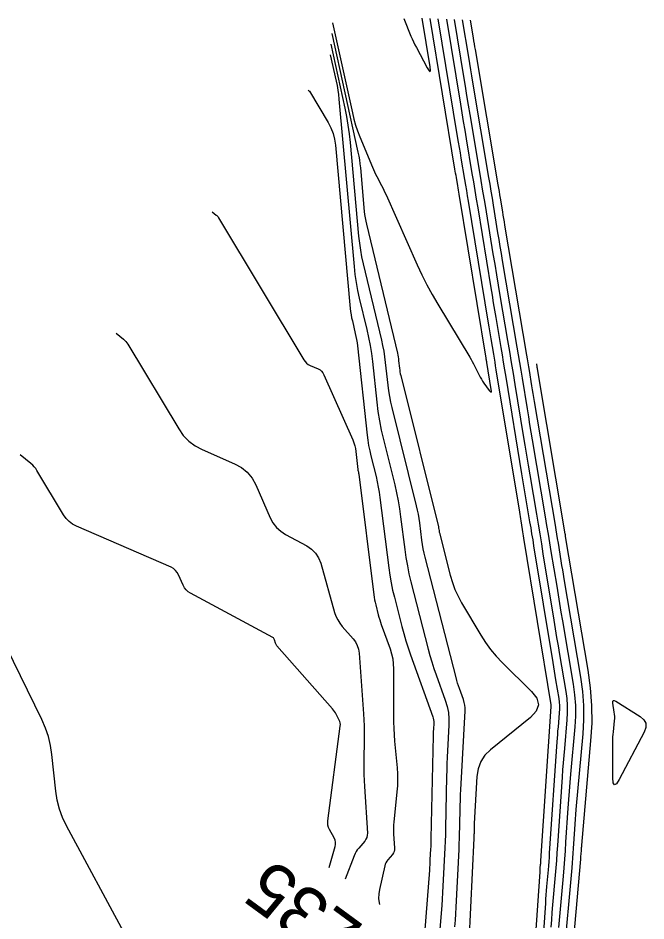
# Model space of a CAD drawing. Extents: x 658976 to 668721, y 639543 to 647196.
# Drawn here: x 663136.2 to 663208.6, y 642596.9 to 642701 of the extents above; entities that cross this region are included whole.
import ezdxf

# ---------------------------------------------------------------- set-up
doc = ezdxf.new("R2010")
doc.units = 0
for name, color, linetype in [('Ex_Contour Labels', 7, 'Continuous'), ('Ex_Major Contours', 7, 'Continuous'), ('Ex_Minor Contours', 7, 'Continuous')]:
    doc.layers.add(name, color=color, linetype=linetype)

msp = doc.modelspace()

# ---------------------------------------------------------------- linework, layer by layer
at = {"layer": 'Ex_Major Contours'}
for points in [[(663185.63, 642700.92), (663187.24, 642691.12), (663187.4, 642690.12), (663187.57, 642689.12), (663187.74, 642688.12), (663187.9, 642687.12), (663188.58, 642683.13), (663188.74, 642682.14), (663188.91, 642681.14), (663189.08, 642680.14), (663189.24, 642679.14), (663190.75, 642669.93), (663190.9, 642669.07), (663191.04, 642668.21), (663191.18, 642667.35), (663191.33, 642666.5), (663191.9, 642663.07), (663192.05, 642662.21), (663192.19, 642661.35), (663192.33, 642660.49), (663192.47, 642659.64), (663194.3, 642648.48), (663194.42, 642647.79), (663194.53, 642647.1), (663194.65, 642646.4), (663194.76, 642645.71), (663195.23, 642642.94), (663195.35, 642642.25), (663195.46, 642641.56), (663195.58, 642640.86), (663195.69, 642640.17), (663197.89, 642626.71), (663197.97, 642626.21), (663198.05, 642625.72), (663198.14, 642625.22), (663198.22, 642624.72), (663198.58, 642622.57), (663198.64, 642622.16), (663198.67, 642621.75), (663198.67, 642621.33), (663198.65, 642620.92), (663198.5, 642619.25), (663198.46, 642618.84), (663198.43, 642618.42), (663198.4, 642618), (663198.37, 642617.59), (663197.5, 642604.73), (663197.47, 642604.25), (663197.44, 642603.77), (663197.4, 642603.29), (663197.36, 642602.81), (663197.19, 642600.89), (663197.15, 642600.41), (663197.11, 642599.93), (663197.07, 642599.45), (663197.04, 642598.97), (663196.21, 642586.84)], [(663186.62, 642596.25), (663186.67, 642597), (663186.72, 642597.74), (663186.76, 642598.49), (663187.09, 642605.17), (663187.12, 642605.8), (663187.14, 642606.43), (663187.16, 642607.05), (663187.18, 642607.68), (663187.23, 642610.2), (663187.25, 642610.83), (663187.27, 642611.46), (663187.3, 642612.09), (663187.33, 642612.72), (663187.78, 642621.15), (663187.78, 642621.48), (663187.75, 642621.81), (663187.69, 642622.13), (663187.59, 642622.45), (663187.14, 642623.71), (663187.03, 642624.02), (663186.93, 642624.34), (663186.84, 642624.66), (663186.75, 642624.98), (663183.18, 642638.86), (663183.06, 642639.35), (663182.96, 642639.84), (663182.88, 642640.34), (663182.81, 642640.83), (663182.56, 642642.83), (663182.49, 642643.32), (663182.4, 642643.82), (663182.3, 642644.31), (663182.19, 642644.8), (663179.37, 642656.12), (663179.22, 642656.76), (663179.1, 642657.41), (663178.99, 642658.05), (663178.91, 642658.71), (663178.63, 642661.32), (663178.55, 642661.97), (663178.44, 642662.62), (663178.32, 642663.27), (663178.18, 642663.91), (663176.07, 642672.7), (663175.9, 642673.49), (663175.75, 642674.29), (663175.64, 642675.08), (663175.55, 642675.89), (663174.56, 642686.71), (663174.46, 642687.71), (663174.32, 642688.7), (663174.15, 642689.69), (663173.95, 642690.67), (663172.33, 642698.05)], [(663172.1, 642603.08), (663172.8, 642605.49), (663172.85, 642605.75), (663172.85, 642606.01), (663172.8, 642606.25), (663172.69, 642606.5), (663172.16, 642607.46), (663172.04, 642607.7), (663171.97, 642607.95), (663171.95, 642608.21), (663171.96, 642608.48), (663173.4, 642619.38), (663173.41, 642619.57), (663173.39, 642619.75), (663173.35, 642619.92), (663173.27, 642620.09), (663172.92, 642620.76), (663172.83, 642620.93), (663172.73, 642621.09), (663172.62, 642621.24), (663172.5, 642621.38), (663166.1, 642628.65), (663166.04, 642628.72), (663165.99, 642628.8), (663165.95, 642628.88), (663165.92, 642628.97), (663165.82, 642629.33), (663165.79, 642629.41), (663165.74, 642629.49), (663165.68, 642629.55), (663165.61, 642629.6), (663156.13, 642634.72), (663155.86, 642634.89), (663155.63, 642635.1), (663155.44, 642635.35), (663155.29, 642635.63), (663154.76, 642636.84), (663154.6, 642637.12), (663154.41, 642637.35), (663154.17, 642637.55), (663153.89, 642637.7), (663142.98, 642642.46), (663142.53, 642642.69), (663142.13, 642642.99), (663141.78, 642643.35), (663141.49, 642643.77), (663138.43, 642648.86), (663138.29, 642649.09), (663138.12, 642649.29), (663137.94, 642649.49), (663137.74, 642649.66), (663136.48, 642650.68)]]:
    msp.add_lwpolyline(points, dxfattribs=at)
msp.add_lwpolyline([(663205.04, 642620.25), (663205.04, 642620.51), (663205.03, 642620.76), (663204.99, 642621.01), (663204.83, 642622.03), (663204.82, 642622.23), (663204.87, 642622.34), (663204.99, 642622.35), (663205.18, 642622.26), (663207.97, 642620.5), (663208.4, 642620.13), (663208.62, 642619.71), (663208.64, 642619.23), (663208.44, 642618.7), (663205.55, 642613.25), (663205.23, 642612.75), (663205, 642612.61), (663204.86, 642612.84), (663204.82, 642613.44), (663204.82, 642617.55), (663204.82, 642617.84), (663204.83, 642618.14), (663204.85, 642618.44), (663204.88, 642618.73), (663205.02, 642620)], close=True, dxfattribs=at)
at = {"layer": 'Ex_Minor Contours'}
for points in [[(663172.5, 642700.51), (663174.79, 642690.11), (663174.96, 642689.4), (663175.16, 642688.7), (663175.4, 642688.02), (663175.66, 642687.34), (663177.1, 642683.85), (663177.21, 642683.58), (663177.34, 642683.31), (663177.46, 642683.04), (663177.6, 642682.78), (663178.15, 642681.74), (663178.29, 642681.47), (663178.42, 642681.21), (663178.55, 642680.94), (663178.67, 642680.67), (663182.26, 642672.6), (663182.8, 642671.44), (663183.38, 642670.29), (663183.99, 642669.16), (663184.64, 642668.05), (663188.33, 642661.93), (663188.47, 642661.68), (663188.62, 642661.43), (663188.75, 642661.18), (663188.88, 642660.92), (663189.41, 642659.85), (663189.54, 642659.62), (663189.67, 642659.39), (663189.81, 642659.17), (663189.96, 642658.95), (663190.58, 642658.1), (663190.71, 642657.95), (663190.79, 642657.91), (663190.82, 642658), (663190.81, 642658.2), (663190.3, 642661.31), (663190.29, 642661.35), (663190.28, 642661.39), (663190.28, 642661.44), (663190.27, 642661.48), (663190.24, 642661.64), (663190.23, 642661.68), (663190.23, 642661.73), (663190.22, 642661.77), (663190.21, 642661.81), (663187.11, 642680.72), (663187.07, 642680.96), (663187.03, 642681.2), (663186.99, 642681.45), (663186.95, 642681.69), (663186.78, 642682.66), (663186.74, 642682.9), (663186.7, 642683.15), (663186.66, 642683.39), (663186.62, 642683.63), (663183.76, 642701)], [(663180.71, 642701), (663181.55, 642698.97), (663181.69, 642698.63), (663181.84, 642698.3), (663182, 642697.97), (663182.17, 642697.65), (663183.41, 642695.31), (663183.63, 642694.94), (663183.76, 642694.84), (663183.8, 642695), (663183.75, 642695.42), (663182.83, 642701.04)], [(663195.29, 642585.95), (663196.43, 642602.59), (663196.43, 642602.7), (663196.44, 642602.8), (663196.45, 642602.91), (663196.46, 642603.01), (663196.5, 642603.43), (663196.51, 642603.54), (663196.51, 642603.64), (663196.52, 642603.75), (663196.53, 642603.85), (663197.73, 642621.66), (663197.73, 642621.69), (663197.73, 642621.73), (663197.73, 642621.73), (663197.73, 642621.74), (663197.73, 642621.75), (663197.73, 642621.76), (663197.72, 642621.82), (663197.72, 642621.83), (663194.57, 642641.07), (663194.53, 642641.32), (663194.49, 642641.56), (663194.45, 642641.81), (663194.41, 642642.06), (663194.24, 642643.06), (663194.2, 642643.31), (663194.16, 642643.55), (663194.12, 642643.8), (663194.08, 642644.05), (663191.38, 642660.47), (663191.31, 642660.92), (663191.24, 642661.37), (663191.16, 642661.82), (663191.09, 642662.27), (663190.78, 642664.07), (663190.71, 642664.52), (663190.63, 642664.97), (663190.56, 642665.42), (663190.48, 642665.87), (663188.17, 642679.93), (663188.07, 642680.55), (663187.97, 642681.17), (663187.87, 642681.79), (663187.76, 642682.41), (663187.34, 642684.89), (663187.24, 642685.51), (663187.13, 642686.13), (663187.03, 642686.75), (663186.93, 642687.37), (663184.69, 642700.96)], [(663197.71, 642596.2), (663197.77, 642597.06), (663197.84, 642597.91), (663197.91, 642598.77), (663198.21, 642602.19), (663198.29, 642603.05), (663198.36, 642603.9), (663198.42, 642604.76), (663198.48, 642605.62), (663199.01, 642613.51), (663199.07, 642614.33), (663199.13, 642615.16), (663199.2, 642615.99), (663199.27, 642616.81), (663199.56, 642620.11), (663199.61, 642620.93), (663199.6, 642621.75), (663199.54, 642622.57), (663199.43, 642623.39), (663198.71, 642627.65), (663198.55, 642628.64), (663198.38, 642629.62), (663198.22, 642630.6), (663198.06, 642631.59), (663196.8, 642639.27), (663196.62, 642640.41), (663196.43, 642641.55), (663196.24, 642642.68), (663196.05, 642643.82), (663195.28, 642648.37), (663195.09, 642649.5), (663194.9, 642650.64), (663194.71, 642651.78), (663194.53, 642652.92), (663193.56, 642658.8), (663193.36, 642660.06), (663193.15, 642661.33), (663192.93, 642662.6), (663192.72, 642663.86), (663191.85, 642669.04), (663191.65, 642670.25), (663191.44, 642671.45), (663191.24, 642672.66), (663191.04, 642673.87), (663190.25, 642678.69), (663190.05, 642679.9), (663189.85, 642681.1), (663189.65, 642682.31), (663189.45, 642683.52), (663188.37, 642689.92), (663188.19, 642691.01), (663188, 642692.11), (663187.82, 642693.2), (663187.64, 642694.3), (663186.56, 642700.87)], [(663198.6, 642596.15), (663199.12, 642602.07), (663199.2, 642603.05), (663199.28, 642604.04), (663199.35, 642605.02), (663199.42, 642606), (663199.69, 642609.94), (663199.76, 642610.92), (663199.83, 642611.9), (663199.91, 642612.88), (663199.99, 642613.86), (663200.47, 642619.3), (663200.54, 642620.53), (663200.54, 642621.76), (663200.45, 642622.98), (663200.28, 642624.21), (663199.05, 642631.52), (663198.88, 642632.52), (663198.72, 642633.52), (663198.55, 642634.52), (663198.39, 642635.52), (663197.73, 642639.53), (663197.57, 642640.54), (663197.4, 642641.54), (663197.23, 642642.54), (663197.06, 642643.54), (663195.57, 642652.4), (663195.42, 642653.29), (663195.27, 642654.18), (663195.13, 642655.07), (663194.98, 642655.96), (663194.4, 642659.53), (663194.25, 642660.42), (663194.1, 642661.31), (663193.95, 642662.2), (663193.8, 642663.09), (663192.11, 642673.1), (663191.98, 642673.9), (663191.85, 642674.7), (663191.72, 642675.49), (663191.58, 642676.29), (663191.06, 642679.48), (663190.93, 642680.27), (663190.8, 642681.07), (663190.66, 642681.87), (663190.53, 642682.66), (663188.68, 642693.66), (663188.56, 642694.38), (663188.44, 642695.09), (663188.32, 642695.81), (663188.2, 642696.53), (663187.49, 642700.83)], [(663199.19, 642592.5), (663200.12, 642603.05), (663200.16, 642603.61), (663200.21, 642604.17), (663200.25, 642604.73), (663200.29, 642605.29), (663200.44, 642607.52), (663200.48, 642608.08), (663200.52, 642608.64), (663200.57, 642609.2), (663200.61, 642609.76), (663201.39, 642618.49), (663201.48, 642620.13), (663201.47, 642621.76), (663201.35, 642623.39), (663201.13, 642625.02), (663199.22, 642636.39), (663199.13, 642636.91), (663199.04, 642637.42), (663198.96, 642637.93), (663198.88, 642638.45), (663198.54, 642640.5), (663198.46, 642641.02), (663198.37, 642641.53), (663198.29, 642642.04), (663198.2, 642642.56), (663195.79, 642656.84), (663195.72, 642657.28), (663195.64, 642657.73), (663195.57, 642658.17), (663195.5, 642658.62), (663195.2, 642660.4), (663195.13, 642660.84), (663195.06, 642661.29), (663194.98, 642661.73), (663194.91, 642662.18), (663192.38, 642677.17), (663192.32, 642677.55), (663192.25, 642677.94), (663192.19, 642678.33), (663192.12, 642678.71), (663191.87, 642680.26), (663191.81, 642680.65), (663191.74, 642681.04), (663191.68, 642681.43), (663191.61, 642681.81), (663188.98, 642697.41), (663188.93, 642697.74), (663188.87, 642698.08), (663188.81, 642698.42), (663188.76, 642698.76), (663188.42, 642700.79)], [(663172.42, 642699.28), (663175.43, 642685.59), (663175.52, 642685.13), (663175.6, 642684.68), (663175.66, 642684.22), (663175.71, 642683.76), (663176.16, 642678.75), (663176.2, 642678.38), (663176.26, 642678.01), (663176.33, 642677.64), (663176.41, 642677.28), (663179.98, 642662.39), (663180.02, 642662.17), (663180.06, 642661.96), (663180.1, 642661.74), (663180.12, 642661.53), (663180.22, 642660.66), (663180.25, 642660.45), (663180.28, 642660.23), (663180.32, 642660.02), (663180.37, 642659.81), (663184.71, 642642.37), (663184.72, 642642.31), (663184.73, 642642.25), (663184.74, 642642.2), (663184.75, 642642.14), (663184.78, 642641.91), (663184.79, 642641.85), (663184.8, 642641.8), (663184.81, 642641.74), (663184.82, 642641.68), (663186.08, 642636.78), (663186.32, 642635.96), (663186.62, 642635.16), (663186.98, 642634.38), (663187.39, 642633.62), (663189.59, 642629.88), (663190.13, 642629.02), (663190.72, 642628.21), (663191.36, 642627.44), (663192.06, 642626.71), (663195.46, 642623.38), (663196.06, 642622.6), (663196.24, 642621.84), (663195.99, 642621.1), (663195.32, 642620.37), (663190.73, 642616.67), (663190.07, 642616.03), (663189.59, 642615.3), (663189.28, 642614.48), (663189.14, 642613.58), (663188.85, 642608.16), (663188.84, 642608.02), (663188.84, 642607.87), (663188.83, 642607.73), (663188.83, 642607.59), (663188.82, 642607.02), (663188.81, 642606.88), (663188.81, 642606.74), (663188.8, 642606.59), (663188.8, 642606.45), (663188.2, 642594.48)], [(663172.24, 642696.82), (663172.92, 642693.76), (663173.02, 642693.25), (663173.11, 642692.74), (663173.18, 642692.22), (663173.23, 642691.7), (663174.99, 642672.4), (663175.09, 642671.48), (663175.22, 642670.56), (663175.39, 642669.64), (663175.59, 642668.74), (663176.46, 642665.11), (663176.66, 642664.2), (663176.84, 642663.29), (663176.98, 642662.37), (663177.1, 642661.45), (663177.61, 642656.75), (663177.74, 642655.66), (663177.92, 642654.58), (663178.13, 642653.51), (663178.37, 642652.44), (663179.67, 642647.23), (663179.88, 642646.31), (663180.07, 642645.38), (663180.23, 642644.45), (663180.36, 642643.51), (663180.83, 642639.75), (663180.96, 642638.82), (663181.13, 642637.89), (663181.32, 642636.96), (663181.54, 642636.04), (663183.54, 642628.27), (663183.74, 642627.52), (663183.95, 642626.79), (663184.19, 642626.05), (663184.44, 642625.32), (663185.5, 642622.37), (663185.72, 642621.66), (663185.86, 642620.95), (663185.93, 642620.22), (663185.92, 642619.49), (663185.76, 642616.53), (663185.73, 642615.79), (663185.7, 642615.05), (663185.67, 642614.31), (663185.65, 642613.56), (663185.52, 642607.6), (663185.51, 642606.86), (663185.48, 642606.11), (663185.45, 642605.37), (663185.42, 642604.63), (663185.27, 642601.67), (663185.23, 642600.93), (663185.19, 642600.19), (663185.14, 642599.45), (663185.09, 642598.71), (663184.66, 642593.23)], [(663169.7, 642692.73), (663169.78, 642692.66), (663169.8, 642692.65), (663169.81, 642692.63), (663169.82, 642692.62), (663169.83, 642692.6), (663171.99, 642689.01), (663172.31, 642688.39), (663172.56, 642687.75), (663172.74, 642687.08), (663172.84, 642686.39), (663174.55, 642667.55), (663174.59, 642667.19), (663174.65, 642666.82), (663174.71, 642666.46), (663174.79, 642666.11), (663175.13, 642664.68), (663175.21, 642664.32), (663175.28, 642663.96), (663175.34, 642663.6), (663175.38, 642663.24), (663176.5, 642652.96), (663176.58, 642652.35), (663176.67, 642651.75), (663176.79, 642651.14), (663176.93, 642650.54), (663177.52, 642648.16), (663177.66, 642647.56), (663177.78, 642646.96), (663177.89, 642646.35), (663177.97, 642645.74), (663178.99, 642637.63), (663179.11, 642636.78), (663179.26, 642635.93), (663179.43, 642635.08), (663179.63, 642634.24), (663180.49, 642630.89), (663180.72, 642630.06), (663180.96, 642629.23), (663181.23, 642628.41), (663181.51, 642627.59), (663184.06, 642620.47), (663184.12, 642620.29), (663184.15, 642620.11), (663184.17, 642619.93), (663184.17, 642619.75), (663184.13, 642619.01), (663184.12, 642618.82), (663184.11, 642618.63), (663184.1, 642618.45), (663184.1, 642618.26), (663183.85, 642606.41), (663183.84, 642606.11), (663183.83, 642605.8), (663183.82, 642605.5), (663183.8, 642605.2), (663183.74, 642603.99), (663183.73, 642603.69), (663183.71, 642603.38), (663183.69, 642603.08), (663183.67, 642602.78), (663182.99, 642593.96)], [(663158.62, 642678.71), (663159.1, 642678.33), (663159.18, 642678.26), (663159.25, 642678.19), (663159.31, 642678.11), (663159.37, 642678.02), (663169.2, 642661.62), (663169.34, 642661.42), (663169.51, 642661.24), (663169.7, 642661.1), (663169.92, 642660.98), (663170.85, 642660.58), (663171.07, 642660.46), (663171.25, 642660.31), (663171.4, 642660.13), (663171.52, 642659.91), (663174.83, 642652.4), (663174.96, 642652.07), (663175.06, 642651.73), (663175.14, 642651.39), (663175.19, 642651.04), (663175.41, 642649), (663175.42, 642648.96), (663175.43, 642648.91), (663175.43, 642648.86), (663175.45, 642648.81), (663175.49, 642648.63), (663175.5, 642648.58), (663175.51, 642648.53), (663175.52, 642648.48), (663175.53, 642648.44), (663177.27, 642634.54), (663177.31, 642634.25), (663177.36, 642633.96), (663177.42, 642633.67), (663177.49, 642633.38), (663177.78, 642632.23), (663177.86, 642631.95), (663177.94, 642631.66), (663178.03, 642631.38), (663178.13, 642631.1), (663179.14, 642628.29), (663179.31, 642627.73), (663179.44, 642627.15), (663179.51, 642626.57), (663179.54, 642625.98), (663179.53, 642620.61), (663179.54, 642619.87), (663179.56, 642619.12), (663179.6, 642618.38), (663179.66, 642617.64), (663179.95, 642614.56), (663179.99, 642613.87), (663180.01, 642613.18), (663179.99, 642612.49), (663179.93, 642611.8), (663179.58, 642608.33), (663179.55, 642607.99), (663179.54, 642607.65), (663179.54, 642607.31), (663179.55, 642606.97), (663179.66, 642605.32), (663179.65, 642605.12), (663179.61, 642604.94), (663179.53, 642604.76), (663179.41, 642604.6), (663178.88, 642603.98), (663178.76, 642603.82), (663178.66, 642603.64), (663178.58, 642603.46), (663178.52, 642603.27), (663177.91, 642600.54), (663177.83, 642600.03), (663177.82, 642599.51), (663177.88, 642599), (663177.92, 642598.82)], [(663147.55, 642664.7), (663148.42, 642664), (663148.56, 642663.87), (663148.68, 642663.74), (663148.8, 642663.6), (663148.9, 642663.44), (663154.77, 642653.66), (663155.3, 642652.9), (663155.93, 642652.25), (663156.66, 642651.71), (663157.48, 642651.27), (663161.21, 642649.64), (663162, 642649.22), (663162.67, 642648.67), (663163.22, 642648), (663163.65, 642647.22), (663165.32, 642643.42), (663165.64, 642642.83), (663166.04, 642642.31), (663166.53, 642641.86), (663167.1, 642641.49), (663169.54, 642640.17), (663170.09, 642639.8), (663170.55, 642639.35), (663170.89, 642638.81), (663171.14, 642638.18), (663172.75, 642632.5), (663172.9, 642632.06), (663173.1, 642631.64), (663173.34, 642631.25), (663173.63, 642630.88), (663174.88, 642629.47), (663175.16, 642629.1), (663175.36, 642628.7), (663175.5, 642628.27), (663175.57, 642627.81), (663176.09, 642620.82), (663176.13, 642620.13), (663176.16, 642619.43), (663176.17, 642618.73), (663176.17, 642618.03), (663176.12, 642615.22), (663176.12, 642614.52), (663176.13, 642613.82), (663176.15, 642613.12), (663176.19, 642612.42), (663176.52, 642607.06), (663176.51, 642606.8), (663176.46, 642606.56), (663176.36, 642606.34), (663176.21, 642606.13), (663175.53, 642605.33), (663175.36, 642605.13), (663175.22, 642604.91), (663175.1, 642604.68), (663175, 642604.44), (663173.96, 642601.72)], [(663199.78, 642588.86), (663201.12, 642604.03), (663201.13, 642604.16), (663201.14, 642604.3), (663201.15, 642604.44), (663201.16, 642604.57), (663201.19, 642605.11), (663201.2, 642605.25), (663201.21, 642605.38), (663201.23, 642605.52), (663201.24, 642605.65), (663202.3, 642617.68), (663202.42, 642619.73), (663202.41, 642621.77), (663202.26, 642623.81), (663201.98, 642625.84), (663199.38, 642641.27), (663199.37, 642641.32), (663199.37, 642641.37), (663199.35, 642641.47), (663199.34, 642641.52), (663199.33, 642641.57), (663196.13, 642660.59), (663196.12, 642660.65), (663196.11, 642660.7), (663196.1, 642660.76), (663196.1, 642660.82), (663196.06, 642661.17)], [(663148.72, 642595.12), (663141.84, 642607.88), (663141.39, 642608.83), (663141.03, 642609.81), (663140.77, 642610.83), (663140.61, 642611.87), (663140.16, 642616.11), (663140, 642617.16), (663139.76, 642618.18), (663139.42, 642619.17), (663138.99, 642620.14), (663134.04, 642630.23)]]:
    msp.add_lwpolyline(points, dxfattribs=at)

# ---------------------------------------------------------------- texts
at = {"layer": 'Ex_Contour Labels'}
msp.add_text('1235', height=6, rotation=143.7617, dxfattribs=at).set_placement((663179.85, 642593.68))

doc.saveas('drawing.dxf')
